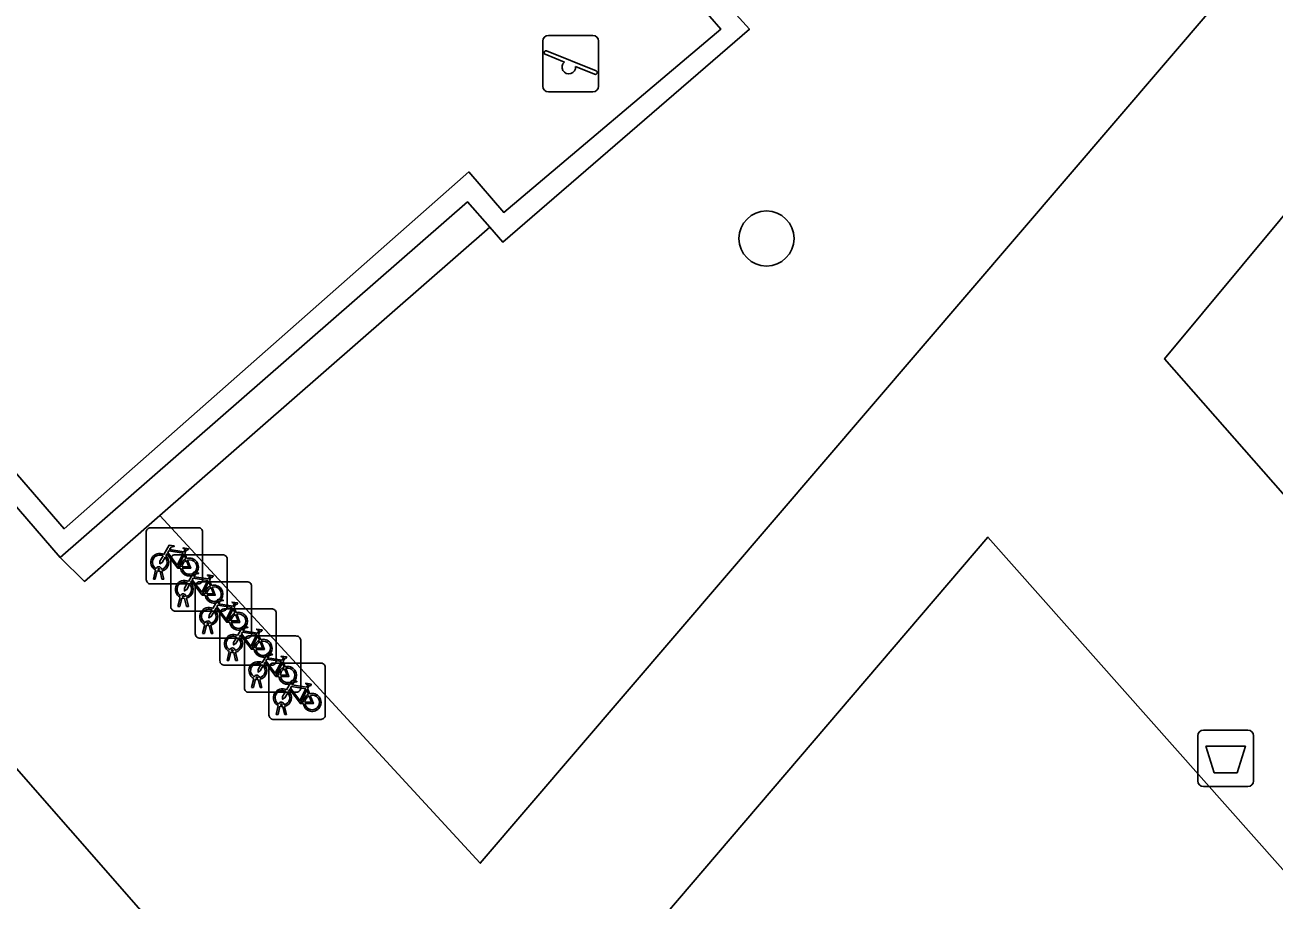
# Model space of a CAD drawing. Extents: x 159279 to 160377, y 384531 to 385888.
# Drawn here: x 159818.34 to 159840.53, y 384692.52 to 384708.05 of the extents above; entities that cross this region are included whole.
import ezdxf

# ---------------------------------------------------------------- set-up
doc = ezdxf.new("R2010")
doc.units = 0
for name, color, linetype in [('IMGEO_Afvalbak', 7, 'Continuous'), ('IMGEO_Boom', 7, 'Continuous'), ('IMGEO_Fietsenrek', 7, 'Continuous'), ('IMGEO_Groenvoorziening', 7, 'Continuous'), ('IMGEO_Haag', 7, 'Continuous'), ('IMGEO_Speelvoorziening', 7, 'Continuous'), ('IMGEO_Terreindeel_gesloten', 7, 'Continuous'), ('IMGEO_Voetpad_halfverhard', 7, 'Continuous')]:
    doc.layers.add(name, color=color, linetype=linetype)

msp = doc.modelspace()

# ---------------------------------------------------------------- linework, layer by layer
at = {"layer": 'IMGEO_Afvalbak'}
for p, q in [((159839.159, 384694.633), (159839.159, 384695.433)), ((159839.159, 384695.433), (159839.159, 384694.633)), ((159839.259, 384695.533), (159840.049, 384695.533)), ((159840.049, 384695.533), (159839.259, 384695.533)), ((159840.149, 384695.433), (159840.149, 384694.633)), ((159840.149, 384694.633), (159840.149, 384695.433)), ((159840.049, 384694.533), (159839.259, 384694.533)), ((159839.259, 384694.533), (159840.049, 384694.533))]:
    msp.add_line(p, q, dxfattribs=at)
msp.add_lwpolyline([(159839.302, 384695.247), (159840.006, 384695.247), (159839.857, 384694.777), (159839.451, 384694.777), (159839.302, 384695.247)], dxfattribs=at)
for centre, start, end in [((159839.259, 384695.433), 90, 180), ((159839.259, 384695.433), 90, 180), ((159840.049, 384695.433), 0, 90), ((159840.049, 384695.433), 360, 90), ((159839.259, 384694.633), 180, 270), ((159839.259, 384694.633), 180, 270), ((159840.049, 384694.633), 270, 0), ((159840.049, 384694.633), 270, 0)]:
    msp.add_arc(centre, 0.1, start, end, dxfattribs=at)
at = {"layer": 'IMGEO_Boom'}
msp.add_circle((159831.505, 384704.262), 0.489, dxfattribs=at)
at = {"layer": 'IMGEO_Fietsenrek'}
for p, q in [((159820.571, 384699.128), (159821.412, 384699.128)), ((159821.412, 384699.128), (159820.571, 384699.128)), ((159820.496, 384698.203), (159820.496, 384699.044)), ((159820.496, 384699.044), (159820.496, 384698.203)), ((159821.496, 384699.053), (159821.496, 384698.212)), ((159821.496, 384698.212), (159821.496, 384699.053)), ((159820.932, 384697.722), (159820.932, 384698.563)), ((159820.932, 384698.563), (159820.932, 384697.722)), ((159821.007, 384698.647), (159821.848, 384698.647)), ((159821.848, 384698.647), (159821.007, 384698.647)), ((159821.183, 384698.677), (159821.219, 384698.582)), ((159821.932, 384698.572), (159821.932, 384697.731)), ((159821.932, 384697.731), (159821.932, 384698.572)), ((159820.623, 384698.212), (159820.662, 384698.372)), ((159820.692, 384698.36), (159820.657, 384698.212)), ((159820.734, 384698.384), (159820.733, 384698.388)), ((159820.775, 384698.212), (159820.741, 384698.354)), ((159820.765, 384698.395), (159820.766, 384698.388)), ((159820.773, 384698.358), (159820.808, 384698.212)), ((159821.421, 384698.128), (159820.58, 384698.128)), ((159820.58, 384698.128), (159821.421, 384698.128)), ((159820.657, 384698.212), (159820.623, 384698.212)), ((159820.808, 384698.212), (159820.775, 384698.212)), ((159821.367, 384697.241), (159821.367, 384698.082)), ((159821.367, 384698.082), (159821.367, 384697.241)), ((159821.442, 384698.166), (159822.283, 384698.166)), ((159822.283, 384698.166), (159821.442, 384698.166)), ((159821.619, 384698.196), (159821.655, 384698.101)), ((159822.367, 384698.091), (159822.367, 384697.25)), ((159822.367, 384697.25), (159822.367, 384698.091)), ((159821.059, 384697.731), (159821.098, 384697.891)), ((159821.128, 384697.879), (159821.093, 384697.731)), ((159821.17, 384697.903), (159821.169, 384697.907)), ((159821.211, 384697.731), (159821.177, 384697.873)), ((159821.201, 384697.914), (159821.202, 384697.907)), ((159821.209, 384697.877), (159821.244, 384697.731)), ((159821.857, 384697.647), (159821.016, 384697.647)), ((159821.016, 384697.647), (159821.857, 384697.647)), ((159821.093, 384697.731), (159821.059, 384697.731)), ((159821.244, 384697.731), (159821.211, 384697.731)), ((159821.803, 384696.761), (159821.803, 384697.602)), ((159821.803, 384697.602), (159821.803, 384696.761)), ((159821.878, 384697.686), (159822.719, 384697.686)), ((159822.719, 384697.686), (159821.878, 384697.686)), ((159822.054, 384697.715), (159822.09, 384697.62)), ((159822.803, 384697.611), (159822.803, 384696.77)), ((159822.803, 384696.77), (159822.803, 384697.611)), ((159821.494, 384697.25), (159821.533, 384697.41)), ((159821.563, 384697.398), (159821.528, 384697.25)), ((159821.605, 384697.422), (159821.604, 384697.426)), ((159821.646, 384697.25), (159821.612, 384697.392)), ((159821.636, 384697.433), (159821.637, 384697.426)), ((159821.644, 384697.396), (159821.679, 384697.25)), ((159822.292, 384697.166), (159821.451, 384697.166)), ((159821.451, 384697.166), (159822.292, 384697.166)), ((159821.528, 384697.25), (159821.494, 384697.25)), ((159821.679, 384697.25), (159821.646, 384697.25)), ((159822.313, 384697.205), (159823.154, 384697.205)), ((159823.154, 384697.205), (159822.313, 384697.205)), ((159822.49, 384697.235), (159822.526, 384697.14)), ((159823.238, 384697.13), (159823.238, 384696.289)), ((159823.238, 384696.289), (159823.238, 384697.13)), ((159821.93, 384696.77), (159821.969, 384696.93)), ((159821.999, 384696.918), (159821.964, 384696.77)), ((159822.041, 384696.942), (159822.04, 384696.946)), ((159822.082, 384696.77), (159822.048, 384696.912)), ((159822.072, 384696.953), (159822.073, 384696.946)), ((159822.08, 384696.916), (159822.115, 384696.77)), ((159822.238, 384696.28), (159822.238, 384697.121)), ((159822.238, 384697.121), (159822.238, 384696.28)), ((159822.728, 384696.686), (159821.887, 384696.686)), ((159821.887, 384696.686), (159822.728, 384696.686)), ((159821.964, 384696.77), (159821.93, 384696.77)), ((159822.115, 384696.77), (159822.082, 384696.77)), ((159822.749, 384696.724), (159823.59, 384696.724)), ((159823.59, 384696.724), (159822.749, 384696.724)), ((159822.925, 384696.754), (159822.961, 384696.659)), ((159822.476, 384696.461), (159822.475, 384696.465)), ((159822.507, 384696.472), (159822.508, 384696.465)), ((159822.674, 384695.799), (159822.674, 384696.64)), ((159822.674, 384696.64), (159822.674, 384695.799)), ((159823.674, 384696.649), (159823.674, 384695.808)), ((159823.674, 384695.808), (159823.674, 384696.649)), ((159822.365, 384696.289), (159822.404, 384696.449)), ((159822.399, 384696.289), (159822.365, 384696.289)), ((159822.434, 384696.437), (159822.399, 384696.289)), ((159822.517, 384696.289), (159822.483, 384696.431)), ((159822.515, 384696.435), (159822.55, 384696.289)), ((159822.55, 384696.289), (159822.517, 384696.289)), ((159823.361, 384696.273), (159823.397, 384696.178)), ((159823.163, 384696.205), (159822.322, 384696.205)), ((159822.322, 384696.205), (159823.163, 384696.205)), ((159822.801, 384695.808), (159822.84, 384695.968)), ((159822.835, 384695.808), (159822.801, 384695.808)), ((159822.87, 384695.956), (159822.835, 384695.808)), ((159822.912, 384695.98), (159822.911, 384695.984)), ((159822.953, 384695.808), (159822.919, 384695.95)), ((159822.943, 384695.991), (159822.944, 384695.984)), ((159822.951, 384695.954), (159822.986, 384695.808)), ((159822.986, 384695.808), (159822.953, 384695.808)), ((159823.599, 384695.724), (159822.758, 384695.724)), ((159822.758, 384695.724), (159823.599, 384695.724))]:
    msp.add_line(p, q, dxfattribs=at)
for points in [[(159820.809, 384698.654), (159820.904, 384698.818), (159820.99, 384698.804), (159820.992, 384698.795), (159820.936, 384698.784), (159820.909, 384698.739), (159821.165, 384698.698)], [(159821.152, 384698.673), (159820.895, 384698.714), (159820.878, 384698.685), (159821.045, 384698.465), (159821.152, 384698.673)], [(159821.165, 384698.698), (159821.19, 384698.747), (159821.184, 384698.751), (159821.161, 384698.755), (159821.149, 384698.762), (159821.148, 384698.765), (159821.15, 384698.77), (159821.245, 384698.755), (159821.247, 384698.745), (159821.237, 384698.732), (159821.225, 384698.726), (159821.211, 384698.732), (159821.183, 384698.677)], [(159820.83, 384698.602), (159820.778, 384698.512), (159820.738, 384698.487), (159820.739, 384698.534), (159820.794, 384698.628)], [(159821.105, 384698.41), (159821.055, 384698.41), (159820.864, 384698.661), (159820.845, 384698.629)], [(159821.2, 384698.575), (159821.17, 384698.652), (159821.061, 384698.434), (159821.104, 384698.434)], [(159821.134, 384698.434), (159821.254, 384698.433), (159821.21, 384698.547)], [(159821.23, 384698.554), (159821.285, 384698.409), (159821.135, 384698.409)], [(159821.245, 384698.173), (159821.34, 384698.337), (159821.426, 384698.323), (159821.428, 384698.314), (159821.372, 384698.303), (159821.345, 384698.258), (159821.601, 384698.217)], [(159821.601, 384698.217), (159821.626, 384698.266), (159821.62, 384698.27), (159821.597, 384698.274), (159821.585, 384698.281), (159821.584, 384698.284), (159821.586, 384698.289), (159821.681, 384698.274), (159821.683, 384698.264), (159821.673, 384698.251), (159821.661, 384698.245), (159821.647, 384698.251), (159821.619, 384698.196)], [(159821.266, 384698.121), (159821.214, 384698.031), (159821.174, 384698.006), (159821.175, 384698.053), (159821.23, 384698.147)], [(159821.541, 384697.929), (159821.491, 384697.929), (159821.3, 384698.18), (159821.281, 384698.148)], [(159821.588, 384698.192), (159821.331, 384698.233), (159821.314, 384698.204), (159821.481, 384697.984), (159821.588, 384698.192)], [(159821.636, 384698.094), (159821.606, 384698.171), (159821.497, 384697.953), (159821.54, 384697.953)], [(159821.57, 384697.953), (159821.69, 384697.952), (159821.646, 384698.066)], [(159821.666, 384698.073), (159821.721, 384697.928), (159821.571, 384697.928)], [(159821.68, 384697.692), (159821.775, 384697.856), (159821.861, 384697.842), (159821.863, 384697.833), (159821.807, 384697.822), (159821.78, 384697.777), (159822.036, 384697.736)], [(159822.036, 384697.736), (159822.061, 384697.785), (159822.055, 384697.789), (159822.032, 384697.793), (159822.02, 384697.8), (159822.019, 384697.803), (159822.021, 384697.808), (159822.116, 384697.793), (159822.118, 384697.783), (159822.108, 384697.77), (159822.096, 384697.764), (159822.082, 384697.77), (159822.054, 384697.715)], [(159821.701, 384697.64), (159821.649, 384697.55), (159821.609, 384697.525), (159821.61, 384697.572), (159821.665, 384697.666)], [(159821.976, 384697.448), (159821.926, 384697.448), (159821.735, 384697.699), (159821.716, 384697.667)], [(159822.023, 384697.711), (159821.766, 384697.752), (159821.749, 384697.723), (159821.916, 384697.503), (159822.023, 384697.711)], [(159822.071, 384697.613), (159822.041, 384697.69), (159821.932, 384697.472), (159821.975, 384697.472)], [(159822.005, 384697.472), (159822.125, 384697.471), (159822.081, 384697.585)], [(159822.101, 384697.592), (159822.156, 384697.447), (159822.006, 384697.447)], [(159822.116, 384697.212), (159822.211, 384697.376), (159822.297, 384697.362), (159822.299, 384697.353), (159822.243, 384697.342), (159822.216, 384697.297), (159822.472, 384697.256)], [(159822.137, 384697.16), (159822.085, 384697.07), (159822.045, 384697.045), (159822.046, 384697.092), (159822.101, 384697.186)], [(159822.412, 384696.968), (159822.362, 384696.968), (159822.171, 384697.219), (159822.152, 384697.187)], [(159822.459, 384697.231), (159822.202, 384697.272), (159822.185, 384697.243), (159822.352, 384697.023), (159822.459, 384697.231)], [(159822.507, 384697.133), (159822.477, 384697.21), (159822.368, 384696.992), (159822.411, 384696.992)], [(159822.472, 384697.256), (159822.497, 384697.305), (159822.491, 384697.309), (159822.468, 384697.313), (159822.456, 384697.32), (159822.455, 384697.323), (159822.457, 384697.328), (159822.552, 384697.313), (159822.554, 384697.303), (159822.544, 384697.29), (159822.532, 384697.284), (159822.518, 384697.29), (159822.49, 384697.235)], [(159822.441, 384696.992), (159822.561, 384696.991), (159822.517, 384697.105)], [(159822.537, 384697.112), (159822.592, 384696.967), (159822.442, 384696.967)], [(159822.572, 384696.679), (159822.52, 384696.589), (159822.48, 384696.564), (159822.481, 384696.611), (159822.536, 384696.705)], [(159822.551, 384696.731), (159822.646, 384696.895), (159822.732, 384696.881), (159822.734, 384696.872), (159822.678, 384696.861), (159822.651, 384696.816), (159822.907, 384696.775)], [(159822.847, 384696.487), (159822.797, 384696.487), (159822.606, 384696.738), (159822.587, 384696.706)], [(159822.894, 384696.75), (159822.637, 384696.791), (159822.62, 384696.762), (159822.787, 384696.542), (159822.894, 384696.75)], [(159822.942, 384696.652), (159822.912, 384696.729), (159822.803, 384696.511), (159822.846, 384696.511)], [(159822.907, 384696.775), (159822.932, 384696.824), (159822.926, 384696.828), (159822.903, 384696.832), (159822.891, 384696.839), (159822.89, 384696.842), (159822.892, 384696.847), (159822.987, 384696.832), (159822.989, 384696.822), (159822.979, 384696.809), (159822.967, 384696.803), (159822.953, 384696.809), (159822.925, 384696.754)], [(159822.876, 384696.511), (159822.996, 384696.51), (159822.952, 384696.624)], [(159822.972, 384696.631), (159823.027, 384696.486), (159822.877, 384696.486)], [(159822.987, 384696.25), (159823.082, 384696.414), (159823.168, 384696.4), (159823.17, 384696.391), (159823.114, 384696.38), (159823.087, 384696.335), (159823.343, 384696.294)], [(159823.283, 384696.006), (159823.233, 384696.006), (159823.042, 384696.257), (159823.023, 384696.225)], [(159823.33, 384696.269), (159823.073, 384696.31), (159823.056, 384696.281), (159823.223, 384696.061), (159823.33, 384696.269)], [(159823.378, 384696.171), (159823.348, 384696.248), (159823.239, 384696.03), (159823.282, 384696.03)], [(159823.343, 384696.294), (159823.368, 384696.343), (159823.362, 384696.347), (159823.339, 384696.351), (159823.327, 384696.358), (159823.326, 384696.361), (159823.328, 384696.366), (159823.423, 384696.351), (159823.425, 384696.341), (159823.415, 384696.328), (159823.403, 384696.322), (159823.389, 384696.328), (159823.361, 384696.273)], [(159823.008, 384696.198), (159822.956, 384696.108), (159822.916, 384696.083), (159822.917, 384696.13), (159822.972, 384696.224)], [(159823.312, 384696.03), (159823.432, 384696.029), (159823.388, 384696.143)], [(159823.408, 384696.15), (159823.463, 384696.005), (159823.313, 384696.005)]]:
    msp.add_lwpolyline(points, dxfattribs=at)
for centre, radius, start, end in [((159820.574, 384699.05), 0.0779, 92.4484, 184.2845), ((159820.574, 384699.05), 0.0779, 92.4484, 184.2845), ((159821.418, 384699.05), 0.0779, 2.4484, 94.2845), ((159821.418, 384699.05), 0.0779, 2.4484, 94.2845), ((159820.736, 384698.513), 0.159, 62.6766, 242.1369), ((159820.736, 384698.513), 0.129, 63.3192, 238.903), ((159820.736, 384698.513), 0.129, 283.6043, 43.4302), ((159820.736, 384698.513), 0.159, 283.5766, 46.6042), ((159821.01, 384698.569), 0.0779, 92.4484, 184.2845), ((159821.01, 384698.569), 0.0779, 92.4484, 184.2845), ((159821.263, 384698.429), 0.159, 113.3408, 178.3217), ((159821.263, 384698.429), 0.159, 187.0065, 105.7708), ((159821.263, 384698.429), 0.129, 113.923, 177.9556), ((159821.263, 384698.429), 0.129, 188.6715, 104.5883), ((159821.854, 384698.569), 0.0779, 2.4484, 94.2845), ((159821.854, 384698.569), 0.0779, 2.4484, 94.2845), ((159820.716, 384698.384), 0.0499, 12.8025, 158.6934), ((159820.736, 384698.513), 0.159, 253.9967, 271.7867), ((159820.716, 384698.384), 0.0174, 12.8025, 163.4502), ((159820.736, 384698.513), 0.129, 253.415, 269.0204), ((159820.574, 384698.206), 0.0779, 182.4484, 274.2845), ((159820.574, 384698.206), 0.0779, 182.4484, 274.2845), ((159821.172, 384698.032), 0.159, 62.6766, 242.1369), ((159821.172, 384698.032), 0.129, 63.3192, 238.903), ((159821.172, 384698.032), 0.129, 283.6043, 43.4302), ((159821.172, 384698.032), 0.159, 283.5766, 46.6042), ((159821.445, 384698.088), 0.0779, 92.4484, 184.2845), ((159821.445, 384698.088), 0.0779, 92.4484, 184.2845), ((159821.418, 384698.206), 0.0779, 272.4484, 4.2845), ((159821.418, 384698.206), 0.0779, 272.4484, 4.2845), ((159821.699, 384697.948), 0.159, 113.3408, 178.3217), ((159821.699, 384697.948), 0.159, 187.0065, 105.7708), ((159821.699, 384697.948), 0.129, 113.923, 177.9556), ((159821.699, 384697.948), 0.129, 188.6715, 104.5883), ((159822.289, 384698.088), 0.0779, 2.4484, 94.2845), ((159822.289, 384698.088), 0.0779, 2.4484, 94.2845), ((159821.152, 384697.903), 0.0499, 12.8025, 158.6934), ((159821.172, 384698.032), 0.159, 253.9967, 271.7867), ((159821.152, 384697.903), 0.0174, 12.8025, 163.4502), ((159821.172, 384698.032), 0.129, 253.415, 269.0204), ((159821.01, 384697.725), 0.0779, 182.4484, 274.2845), ((159821.01, 384697.725), 0.0779, 182.4484, 274.2845), ((159821.607, 384697.551), 0.159, 62.6766, 242.1369), ((159821.607, 384697.551), 0.129, 63.3192, 238.903), ((159821.607, 384697.551), 0.129, 283.6043, 43.4302), ((159821.607, 384697.551), 0.159, 283.5766, 46.6042), ((159821.881, 384697.608), 0.0779, 92.4484, 184.2845), ((159821.881, 384697.608), 0.0779, 92.4484, 184.2845), ((159821.854, 384697.725), 0.0779, 272.4484, 4.2845), ((159821.854, 384697.725), 0.0779, 272.4484, 4.2845), ((159822.134, 384697.467), 0.159, 113.3408, 178.3217), ((159822.134, 384697.467), 0.159, 187.0065, 105.7708), ((159822.134, 384697.467), 0.129, 113.923, 177.9556), ((159822.134, 384697.467), 0.129, 188.6715, 104.5883), ((159822.725, 384697.608), 0.0779, 2.4484, 94.2845), ((159822.725, 384697.608), 0.0779, 2.4484, 94.2845), ((159821.587, 384697.422), 0.0499, 12.8025, 158.6934), ((159821.607, 384697.551), 0.159, 253.9967, 271.7867), ((159821.587, 384697.422), 0.0174, 12.8025, 163.4502), ((159821.607, 384697.551), 0.129, 253.415, 269.0204), ((159821.445, 384697.244), 0.0779, 182.4484, 274.2845), ((159821.445, 384697.244), 0.0779, 182.4484, 274.2845), ((159822.043, 384697.071), 0.159, 62.6766, 242.1369), ((159822.043, 384697.071), 0.129, 63.3192, 238.903), ((159822.043, 384697.071), 0.129, 283.6043, 43.4302), ((159822.043, 384697.071), 0.159, 283.5766, 46.6042), ((159822.316, 384697.127), 0.0779, 92.4484, 184.2845), ((159822.316, 384697.127), 0.0779, 92.4484, 184.2845), ((159822.289, 384697.244), 0.0779, 272.4484, 4.2845), ((159822.289, 384697.244), 0.0779, 272.4484, 4.2845), ((159822.57, 384696.987), 0.159, 113.3408, 178.3217), ((159822.57, 384696.987), 0.159, 187.0065, 105.7708), ((159823.16, 384697.127), 0.0779, 2.4484, 94.2845), ((159823.16, 384697.127), 0.0779, 2.4484, 94.2845), ((159822.023, 384696.942), 0.0499, 12.8025, 158.6934), ((159822.043, 384697.071), 0.159, 253.9967, 271.7867), ((159822.023, 384696.942), 0.0174, 12.8025, 163.4502), ((159822.043, 384697.071), 0.129, 253.415, 269.0204), ((159822.57, 384696.987), 0.129, 113.923, 177.9556), ((159822.57, 384696.987), 0.129, 188.6715, 104.5883), ((159821.881, 384696.764), 0.0779, 182.4484, 274.2845), ((159821.881, 384696.764), 0.0779, 182.4484, 274.2845), ((159822.478, 384696.59), 0.159, 62.6766, 242.1369), ((159822.478, 384696.59), 0.129, 63.3192, 238.903), ((159822.478, 384696.59), 0.159, 283.5766, 46.6042), ((159822.752, 384696.646), 0.0779, 92.4484, 184.2845), ((159822.752, 384696.646), 0.0779, 92.4484, 184.2845), ((159822.725, 384696.764), 0.0779, 272.4484, 4.2845), ((159822.725, 384696.764), 0.0779, 272.4484, 4.2845), ((159823.596, 384696.646), 0.0779, 2.4484, 94.2845), ((159823.596, 384696.646), 0.0779, 2.4484, 94.2845), ((159822.458, 384696.461), 0.0499, 12.8025, 158.6934), ((159822.458, 384696.461), 0.0174, 12.8025, 163.4502), ((159822.478, 384696.59), 0.129, 253.415, 269.0204), ((159822.478, 384696.59), 0.129, 283.6043, 43.4302), ((159823.005, 384696.506), 0.159, 113.3408, 178.3217), ((159823.005, 384696.506), 0.159, 187.0065, 105.7708), ((159823.005, 384696.506), 0.129, 113.923, 177.9556), ((159823.005, 384696.506), 0.129, 188.6715, 104.5883), ((159822.316, 384696.283), 0.0779, 182.4484, 274.2845), ((159822.316, 384696.283), 0.0779, 182.4484, 274.2845), ((159822.478, 384696.59), 0.159, 253.9967, 271.7867), ((159822.914, 384696.109), 0.159, 62.6766, 242.1369), ((159822.914, 384696.109), 0.129, 63.3192, 238.903), ((159823.16, 384696.283), 0.0779, 272.4484, 4.2845), ((159823.16, 384696.283), 0.0779, 272.4484, 4.2845), ((159822.894, 384695.98), 0.0499, 12.8025, 158.6934), ((159822.914, 384696.109), 0.129, 283.6043, 43.4302), ((159822.914, 384696.109), 0.159, 283.5766, 46.6042), ((159823.441, 384696.025), 0.159, 113.3408, 178.3217), ((159823.441, 384696.025), 0.159, 187.0065, 105.7708), ((159823.441, 384696.025), 0.129, 113.923, 177.9556), ((159823.441, 384696.025), 0.129, 188.6715, 104.5883), ((159822.752, 384695.802), 0.0779, 182.4484, 274.2845), ((159822.752, 384695.802), 0.0779, 182.4484, 274.2845), ((159822.914, 384696.109), 0.159, 253.9967, 271.7867), ((159822.894, 384695.98), 0.0174, 12.8025, 163.4502), ((159822.914, 384696.109), 0.129, 253.415, 269.0204), ((159823.596, 384695.802), 0.0779, 272.4484, 4.2845), ((159823.596, 384695.802), 0.0779, 272.4484, 4.2845)]:
    msp.add_arc(centre, radius, start, end, dxfattribs=at)
at = {"layer": 'IMGEO_Groenvoorziening'}
for points in [[(159827.511, 384727.898), (159837.427, 384716.393), (159838.675, 384714.945), (159837.155, 384713.623), (159830.969, 384708.239), (159831.203, 384707.977), (159826.824, 384704.197), (159826.593, 384704.461), (159820.737, 384699.345), (159826.424, 384693.169), (159849.834, 384720.526), (159845.317, 384724.65), (159823.259, 384743.264)], [(159866.495, 384706.815), (159852.296, 384718.633), (159838.571, 384702.123), (159841.741, 384698.514), (159852.586, 384708.276), (159852.664, 384708.346), (159853.242, 384708.868), (159853.87, 384708.147), (159854.423, 384708.639), (159853.849, 384709.311), (159854.572, 384709.914), (159874.803, 384686.719), (159874.093, 384686.089), (159873.538, 384686.724), (159872.889, 384686.155), (159873.416, 384685.492), (159862.06, 384675.496), (159862.142, 384675.417)]]:
    msp.add_lwpolyline(points, dxfattribs=at)
for points in [[(159827.058, 384727.504), (159824.445, 384730.535), (159813.672, 384743.033), (159806.426, 384736.686), (159806.023, 384737.131), (159805.787, 384737.392), (159801.507, 384733.655), (159801.729, 384733.387), (159802.113, 384732.926), (159794.821, 384726.618), (159804.173, 384715.766), (159818.969, 384698.597), (159826.199, 384704.913), (159826.593, 384704.461), (159826.824, 384704.197), (159831.203, 384707.977), (159830.969, 384708.239), (159830.569, 384708.687), (159836.221, 384713.605), (159836.415, 384713.774), (159837.831, 384715.006)], [(159795.39, 384726.487), (159802.611, 384732.865), (159801.953, 384733.65), (159805.756, 384736.928), (159806.403, 384736.214), (159813.645, 384742.611), (159837.263, 384714.942), (159830.107, 384708.657), (159830.697, 384707.98), (159826.841, 384704.725), (159826.22, 384705.444), (159819.037, 384699.108)], [(159800.8, 384713.041), (159797.746, 384710.289), (159790.11, 384703.408), (159810.797, 384678.74), (159812.016, 384679.745), (159842.792, 384643.041), (159853.801, 384659.395), (159862.37, 384672.124), (159857.22, 384674.413), (159835.436, 384698.96), (159825.142, 384686.909), (159816.731, 384696.515), (159815.747, 384695.717)], [(159826.593, 384704.461), (159826.199, 384704.913), (159818.969, 384698.597), (159819.398, 384698.175), (159820.737, 384699.345)]]:
    msp.add_lwpolyline(points, close=True, dxfattribs=at)
at = {"layer": 'IMGEO_Haag'}
msp.add_lwpolyline([(159826.593, 384704.461), (159826.199, 384704.913), (159818.969, 384698.597), (159819.398, 384698.175), (159820.737, 384699.345)], close=True, dxfattribs=at)
at = {"layer": 'IMGEO_Speelvoorziening'}
for p, q in [((159827.634, 384707.867), (159828.424, 384707.867)), ((159828.424, 384707.867), (159827.634, 384707.867)), ((159827.534, 384706.967), (159827.534, 384707.767)), ((159827.534, 384707.767), (159827.534, 384706.967)), ((159827.603, 384707.592), (159828.479, 384707.239)), ((159828.524, 384707.767), (159828.524, 384706.967)), ((159828.524, 384706.967), (159828.524, 384707.767)), ((159827.917, 384707.395), (159827.578, 384707.532)), ((159828.455, 384707.179), (159828.115, 384707.316)), ((159828.424, 384706.867), (159827.634, 384706.867)), ((159827.634, 384706.867), (159828.424, 384706.867))]:
    msp.add_line(p, q, dxfattribs=at)
for centre, radius, start, end in [((159827.634, 384707.767), 0.1, 90, 180), ((159827.634, 384707.767), 0.1, 90, 180), ((159828.424, 384707.767), 0.1, 0, 90), ((159828.424, 384707.767), 0.1, 360, 90), ((159827.591, 384707.562), 0.0327, 68.078, 248.078), ((159827.996, 384707.305), 0.12, 130.9928, 5.1632), ((159828.467, 384707.209), 0.0327, 248.078, 68.078), ((159827.634, 384706.967), 0.1, 180, 270), ((159827.634, 384706.967), 0.1, 180, 270), ((159828.424, 384706.967), 0.1, 270, 0), ((159828.424, 384706.967), 0.1, 270, 0)]:
    msp.add_arc(centre, radius, start, end, dxfattribs=at)
at = {"layer": 'IMGEO_Terreindeel_gesloten'}
msp.add_lwpolyline([(159795.39, 384726.487), (159819.037, 384699.108), (159826.22, 384705.444), (159826.841, 384704.725), (159830.697, 384707.98), (159830.107, 384708.657), (159837.263, 384714.942), (159813.645, 384742.611), (159806.403, 384736.214), (159805.756, 384736.928), (159801.953, 384733.65), (159802.611, 384732.865)], close=True, dxfattribs=at)
at = {"layer": 'IMGEO_Voetpad_halfverhard'}
for points in [[(159720.348, 384809.127), (159730.918, 384796.342), (159746.032, 384778.589), (159782.64, 384735.929), (159792.403, 384724.552), (159791.441, 384723.888), (159800.8, 384713.041), (159815.747, 384695.717), (159816.731, 384696.515), (159825.142, 384686.909), (159835.436, 384698.96), (159857.22, 384674.413), (159862.37, 384672.124), (159863.298, 384671.711), (159867.03, 384670.053), (159869.522, 384673.668)], [(159862.142, 384675.417), (159862.06, 384675.496), (159861.434, 384676.096), (159842.315, 384697.861), (159841.741, 384698.514), (159838.571, 384702.123), (159852.296, 384718.633), (159849.834, 384720.526), (159826.424, 384693.169), (159820.737, 384699.345), (159819.398, 384698.175), (159818.969, 384698.597), (159804.173, 384715.766), (159794.821, 384726.618)]]:
    msp.add_lwpolyline(points, dxfattribs=at)

doc.saveas('drawing.dxf')
